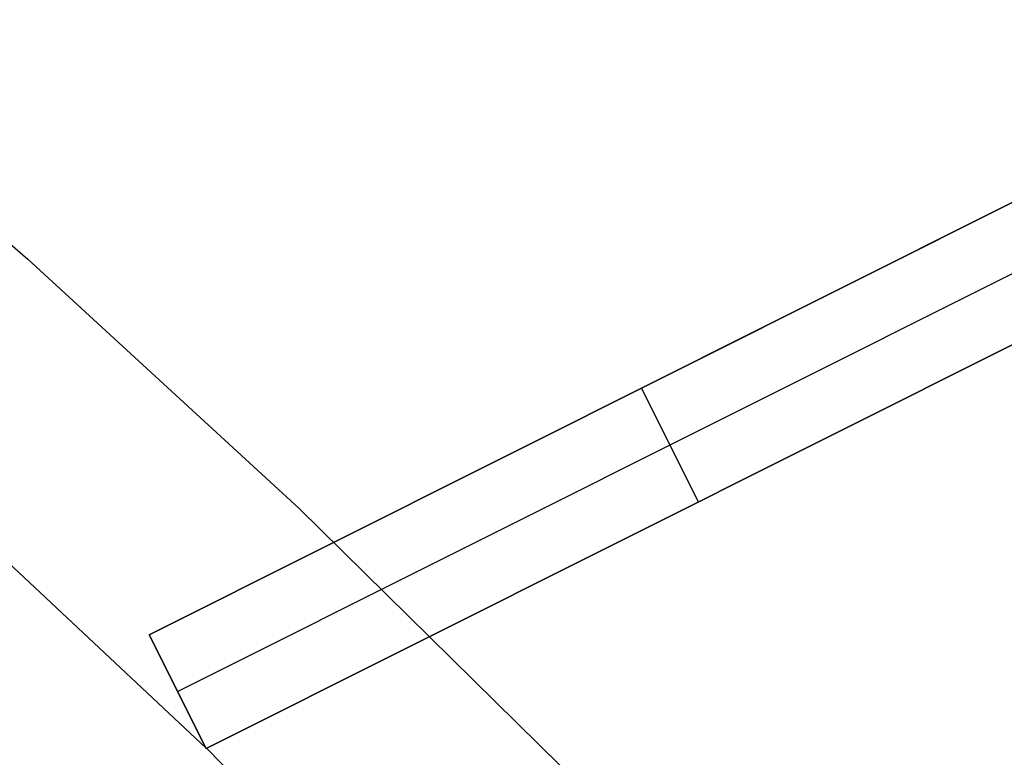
# Model space of a CAD drawing. Header units: millimetres. Extents: x 6239 to 7218, y -13987 to -13139.
# Tile 284 of 296: x 6784.09 to 6791.83, y -13398.63 to -13392.82. Entities that reach past the tile are written whole.
import ezdxf

# ---------------------------------------------------------------- set-up
doc = ezdxf.new("R2010")
doc.units = ezdxf.units.MM
doc.layers.add('color', color=7, linetype='Continuous')

msp = doc.modelspace()

# ---------------------------------------------------------------- linework, layer by layer
at = {"layer": 'color', "color": 254, "true_color": 0xcad1ee}
for p, q in [((6781.9565, -13392.8219, 18.6883), (6784.1523, -13394.7061, 18.6883)), ((6785.1066, -13397.6616, 17.1672), (6793.1902, -13393.6104, 13.521)), ((6785.1066, -13397.6616, 17.1672), (6793.1902, -13393.6104, 13.521)), ((6793.1902, -13393.6104, 8.9336), (6788.5991, -13395.9112, 8.9336)), ((6792.849, -13393.7814, 0.7), (6785.1066, -13397.6616, 15.7)), ((6792.849, -13393.7814, 0.7), (6785.1066, -13397.6616, 15.7)), ((6793.073, -13394.2284, 0.7), (6785.3306, -13398.1086, 15.7)), ((6793.6383, -13394.5044, 13.6502), (6785.5547, -13398.5556, 17.3099)), ((6793.6383, -13394.5044, 13.6502), (6785.5547, -13398.5556, 17.3099)), ((6789.0104, -13396.8237, 9.0049), (6793.6383, -13394.5044, 9.0049)), ((6784.1523, -13394.7061, 18.6883), (6786.2817, -13396.6651, 18.6883)), ((6785.5547, -13398.5556, 15.7), (6793.297, -13394.6754, 0.7)), ((6785.5547, -13398.5556, 15.7), (6793.297, -13394.6754, 0.7)), ((6789.1484, -13395.636, 7.8694), (6789.1484, -13395.636, 15.3494)), ((6789.4258, -13396.6155, 8.2), (6788.9778, -13395.7215, 8.2)), ((6789.5965, -13396.53, 7.8694), (6789.5965, -13396.53, 15.485)), ((6783.4864, -13396.6151, 17.3094), (6785.5532, -13398.5527, 17.3094)), ((6786.2817, -13396.6651, 18.6883), (6788.3422, -13398.6964, 18.6883)), ((6785.1066, -13397.6616, 15.7), (6785.5547, -13398.5556, 15.7)), ((6785.1066, -13397.6616, 15.7), (6785.1066, -13397.6616, 17.1672)), ((6785.5547, -13398.5556, 17.3099), (6785.1066, -13397.6616, 17.1672)), ((6785.1066, -13397.6616, 15.7), (6785.5547, -13398.5556, 15.7)), ((6785.5547, -13398.5556, 16.5049), (6785.1066, -13397.6616, 16.5049)), ((6785.1066, -13397.6616, 15.7), (6785.1066, -13397.6616, 17.1672)), ((6785.5547, -13398.5556, 17.3099), (6785.1066, -13397.6616, 17.1672)), ((6785.3306, -13398.1086, 15.7), (6785.3306, -13398.1086, 17.2391)), ((6785.5547, -13398.5556, 15.7), (6785.5547, -13398.5556, 17.3099)), ((6785.5547, -13398.5556, 15.7), (6785.5547, -13398.5556, 17.3099)), ((6785.5556, -13398.5551, 17.3094), (6787.4975, -13400.5042, 17.3094))]:
    msp.add_line(p, q, dxfattribs=at)

doc.saveas('drawing.dxf')
